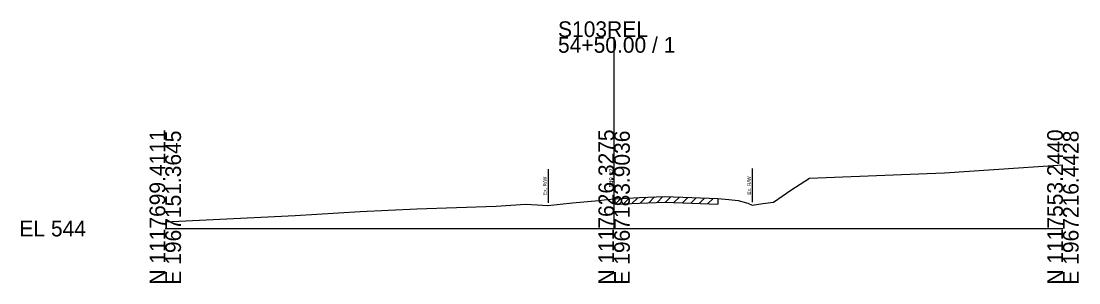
# Model space of a CAD drawing. Extents: x -26 to 163, y -10 to 24518.
# Drawn here: x -25.7 to 162.8, y 4990.3 to 5037 of the extents above; entities that cross this region are included whole.
import ezdxf

# ---------------------------------------------------------------- set-up
doc = ezdxf.new("R2010")
doc.units = 0
for name, color, linetype in [('RD_GPK_XS_Cell', 7, 'Continuous'), ('RD_XS_ExGround', 7, 'Continuous'), ('RD_XS_ExPaveRet', 7, 'Continuous'), ('RD_XS_ExRW', 7, 'Continuous'), ('RD_XS_TX_Elev_EX', 7, 'Continuous')]:
    doc.layers.add(name, color=color, linetype=linetype)

msp = doc.modelspace()

# ---------------------------------------------------------------- linework, layer by layer
at = {"layer": 'RD_GPK_XS_Cell'}
for p, q in [((80, 5000), (80, 5034.18)), ((0, 5000), (80, 5000)), ((80, 5000), (160, 5000))]:
    msp.add_line(p, q, dxfattribs=at)
at = {"layer": 'RD_XS_ExGround'}
msp.add_lwpolyline([(0, 5001.18), (23.15, 5002.34), (34.74, 5003.05), (44.82, 5003.5), (58.95, 5004.01), (64.23, 5004.37), (66.27, 5004.23), (68.21, 5004.1), (72.56, 5004.57), (77.28, 5005.03), (78.7, 5005.18), (80.16, 5005.33), (84.54, 5005.53), (88.98, 5005.72), (93.88, 5005.54), (98.49, 5005.35), (100.43, 5005.17), (102.14, 5004.99), (103.82, 5004.54), (104.63, 5004.19), (106.49, 5004.45), (108.41, 5004.73), (111.48, 5006.85), (114.81, 5008.98), (131.23, 5009.63), (138.87, 5009.93), (147.69, 5010.53), (160, 5011.39)], dxfattribs=at)
at = {"layer": 'RD_XS_ExPaveRet'}
for p, q in [((84.67, 5004.53), (85.71, 5005.58)), ((86.17, 5004.6), (87.21, 5005.65)), ((87.67, 5004.67), (88.71, 5005.71)), ((89.17, 5004.72), (90.13, 5005.68)), ((90.67, 5004.66), (91.63, 5005.62)), ((92.17, 5004.6), (93.13, 5005.56)), ((80.16, 5004.33), (81.21, 5005.38)), ((80.16, 5004.33), (80.16, 5005.33)), ((80.16, 5004.33), (84.54, 5004.53)), ((81.66, 5004.4), (82.71, 5005.45)), ((83.17, 5004.47), (84.21, 5005.51)), ((84.54, 5004.53), (88.98, 5004.72)), ((88.98, 5004.72), (93.88, 5004.54)), ((93.67, 5004.54), (94.63, 5005.51)), ((93.88, 5004.54), (98.49, 5004.35)), ((95.17, 5004.48), (96.13, 5005.45)), ((96.67, 5004.42), (97.63, 5005.39)), ((98.49, 5005.35), (98.49, 5004.35))]:
    msp.add_line(p, q, dxfattribs=at)
at = {"layer": 'RD_XS_ExRW'}
for p, q in [((68.24, 5010.6), (68.24, 5004.6)), ((104.63, 5010.69), (104.63, 5004.69))]:
    msp.add_line(p, q, dxfattribs=at)

# ---------------------------------------------------------------- texts
at = {"layer": 'RD_GPK_XS_Cell'}
for s, p in [('S103REL', (70, 5034.18)), ('54+50.00 / 1', (70, 5031.38)), ('EL 544', (-26, 4998.6))]:
    msp.add_text(s, height=2.8, dxfattribs=at).set_placement(p)
for s, p in [('N 1117699.4111', (0, 4990)), ('E 1967151.3645', (2.8, 4990)), ('N 1117626.3275', (80, 4990)), ('E 1967183.9036', (82.8, 4990)), ('N 1117553.2440', (160, 4990)), ('E 1967216.4428', (162.8, 4990))]:
    msp.add_text(s, height=2.8, rotation=90, dxfattribs=at).set_placement(p)
at = {"layer": 'RD_XS_ExRW'}
for p in [(67.99, 5005.95), (104.38, 5006.03)]:
    msp.add_text('Ex. R/W ', height=0.65, rotation=90, dxfattribs=at).set_placement(p)
at = {"layer": 'RD_XS_TX_Elev_EX'}
msp.add_text('549.32', height=0.8, rotation=90, dxfattribs=at).set_placement((79.9, 5007.32))

doc.saveas('drawing.dxf')
